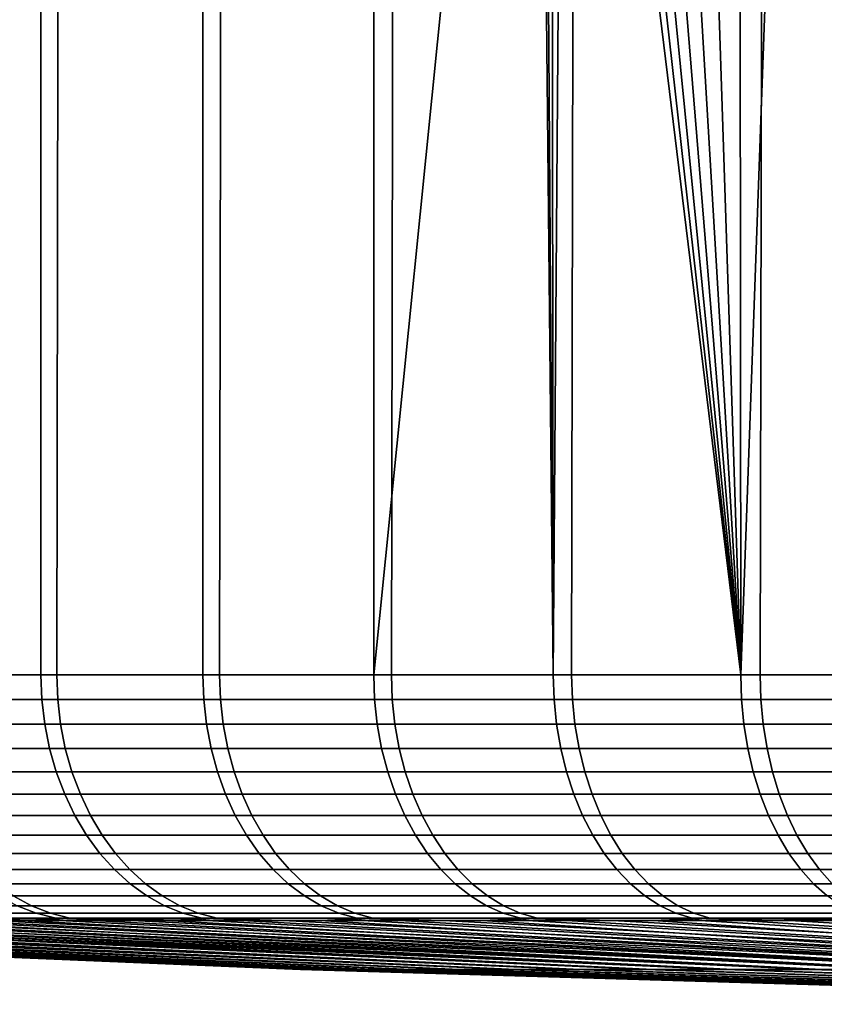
# Model space of a CAD drawing. Header units: metres. Extents: x -240 to 45, y -77 to 27.
# Tile 626 of 656: x 4.06 to 7.33, y -77.34 to -73.33. Entities that reach past the tile are written whole.
import ezdxf

# ---------------------------------------------------------------- set-up
doc = ezdxf.new("R2010")
doc.units = ezdxf.units.M
doc.layers.add('solid_102011X2', color=7, linetype='CONTINUOUS')

msp = doc.modelspace()

# ---------------------------------------------------------------- linework, layer by layer
at = {"layer": 'solid_102011X2'}
for points in [[(4.147105, -75.997673, 114.417511), (4.143287, -62.099998, 114.412941), (3.523107, -62.099998, 113.630745), (3.52729, -75.997673, 113.636299)], [(3.587509, -75.997673, 89.4842), (3.607383, -62.099998, 89.458145), (4.233002, -62.099998, 88.680298), (4.211212, -75.997673, 88.706085)], [(4.80509, -75.997673, 115.166855), (4.801723, -62.099998, 115.163208), (4.143287, -62.099998, 114.412941), (4.147105, -75.997673, 114.417511)], [(4.211212, -75.997673, 88.706085), (4.233002, -62.099998, 88.680298), (4.896652, -62.099998, 87.934631), (4.872926, -75.997673, 87.96003)], [(5.499609, -75.997673, 115.882477), (5.496773, -62.099998, 115.879692), (4.801723, -62.099998, 115.163208), (4.80509, -75.997673, 115.166855)], [(4.872926, -75.997673, 87.96003), (4.896652, -62.099998, 87.934631), (5.596682, -62.099998, 87.223015), (5.571005, -75.997673, 87.247887)], [(5.499609, -75.997673, 115.882477), (6.157825, -69.450073, 116.499207), (5.496773, -62.099998, 115.879692)], [(5.571005, -75.997673, 87.247887), (5.596682, -62.099998, 87.223015), (6.331346, -62.099998, 86.547211), (6.303713, -75.997673, 86.571426)], [(6.303713, -75.997673, 86.571426), (6.331346, -62.099998, 86.547211), (7.098814, -62.099998, 85.908897), (7.06923, -75.997673, 85.932327)], [(7.06923, -75.997673, 85.932327), (7.098814, -62.099998, 85.908897), (7.897175, -62.099998, 85.309685), (7.865651, -75.997673, 85.332184)], [(5.499609, -75.997673, 115.882477), (6.228935, -75.997673, 116.562584), (6.164904, -69.690086, 116.505539), (6.157825, -69.450073, 116.499207)], [(6.228935, -75.997673, 116.562584), (6.186142, -69.928986, 116.524513), (6.164904, -69.690086, 116.505539)], [(6.228935, -75.997673, 116.562584), (6.221443, -70.164856, 116.555931), (6.186142, -69.928986, 116.524513)], [(6.228935, -75.997673, 116.562584), (6.270791, -70.396881, 116.599602), (6.221443, -70.164856, 116.555931)], [(6.228935, -75.997673, 116.562584), (6.991256, -75.997673, 117.20549), (6.334003, -70.623367, 116.655113), (6.270791, -70.396881, 116.599602)], [(6.991256, -75.997673, 117.20549), (6.410845, -70.842812, 116.72197), (6.334003, -70.623367, 116.655113)], [(6.991256, -75.997673, 117.20549), (6.501155, -71.054161, 116.799675), (6.410845, -70.842812, 116.72197)], [(6.991256, -75.997673, 117.20549), (6.604426, -71.255638, 116.887383), (6.501155, -71.054161, 116.799675)], [(6.991256, -75.997673, 117.20549), (6.720337, -71.44619, 116.984413), (6.604426, -71.255638, 116.887383)], [(6.991256, -75.997673, 117.20549), (6.848221, -71.624359, 117.089752), (6.720337, -71.44619, 116.984413)], [(6.991256, -75.997673, 117.20549), (6.987455, -71.788963, 117.202446), (6.848221, -71.624359, 117.089752)], [(6.991256, -75.997673, 117.20549), (7.137371, -71.939034, 117.321495), (6.987455, -71.788963, 117.202446)], [(6.991256, -75.997673, 117.20549), (7.784674, -75.997673, 117.809601), (7.296941, -72.073402, 117.445671), (7.137371, -71.939034, 117.321495)], [(7.784674, -75.997673, 117.809601), (7.465522, -72.191452, 117.574081), (7.296941, -72.073402, 117.445671)], [(3.531297, -76.097733, 113.633278), (4.150958, -76.097733, 114.414299), (4.147105, -75.997673, 114.417511), (3.52729, -75.997673, 113.636299)], [(4.215048, -76.097733, 88.70932), (3.591502, -76.097733, 89.487236), (3.587509, -75.997673, 89.4842), (4.211212, -75.997673, 88.706085)], [(4.150958, -76.097733, 114.414299), (4.808777, -76.097733, 115.163452), (4.80509, -75.997673, 115.166855), (4.147105, -75.997673, 114.417511)], [(4.876596, -76.097733, 87.963455), (4.215048, -76.097733, 88.70932), (4.211212, -75.997673, 88.706085), (4.872926, -75.997673, 87.96003)], [(4.808777, -76.097733, 115.163452), (5.503122, -76.097733, 115.878891), (5.499609, -75.997673, 115.882477), (4.80509, -75.997673, 115.166855)], [(5.5745, -76.097733, 87.251488), (4.876596, -76.097733, 87.963455), (4.872926, -75.997673, 87.96003), (5.571005, -75.997673, 87.247887)], [(5.503122, -76.097733, 115.878891), (6.232265, -76.097733, 116.55883), (6.228935, -75.997673, 116.562584), (5.499609, -75.997673, 115.882477)], [(6.307024, -76.097733, 86.575195), (5.5745, -76.097733, 87.251488), (5.571005, -75.997673, 87.247887), (6.303713, -75.997673, 86.571426)], [(6.232265, -76.097733, 116.55883), (6.994394, -76.097733, 117.201576), (6.991256, -75.997673, 117.20549), (6.228935, -75.997673, 116.562584)], [(7.072349, -76.097733, 85.936256), (6.307024, -76.097733, 86.575195), (6.303713, -75.997673, 86.571426), (7.06923, -75.997673, 85.932327)], [(6.994394, -76.097733, 117.201576), (7.787614, -76.097733, 117.805534), (7.784674, -75.997673, 117.809601), (6.991256, -75.997673, 117.20549)], [(7.86857, -76.097733, 85.336266), (7.072349, -76.097733, 85.936256), (7.06923, -75.997673, 85.932327), (7.865651, -75.997673, 85.332184)], [(4.150958, -76.097733, 114.414299), (3.531297, -76.097733, 113.633278), (3.543507, -76.198174, 113.624077), (4.162694, -76.198174, 114.404495)], [(3.591502, -76.097733, 89.487236), (4.215048, -76.097733, 88.70932), (4.226736, -76.198174, 88.719177), (3.603665, -76.198174, 89.496498)], [(4.808777, -76.097733, 115.163452), (4.150958, -76.097733, 114.414299), (4.162694, -76.198174, 114.404495), (4.820011, -76.198174, 115.153084)], [(4.215048, -76.097733, 88.70932), (4.876596, -76.097733, 87.963455), (4.887777, -76.198174, 87.973885), (4.226736, -76.198174, 88.719177)], [(5.503122, -76.097733, 115.878891), (4.808777, -76.097733, 115.163452), (4.820011, -76.198174, 115.153084), (5.513824, -76.198174, 115.867973)], [(4.876596, -76.097733, 87.963455), (5.5745, -76.097733, 87.251488), (5.585147, -76.198174, 87.262459), (4.887777, -76.198174, 87.973885)], [(6.232265, -76.097733, 116.55883), (5.503122, -76.097733, 115.878891), (5.513824, -76.198174, 115.867973), (6.24241, -76.198174, 116.547386)], [(5.5745, -76.097733, 87.251488), (6.307024, -76.097733, 86.575195), (6.317112, -76.198174, 86.586685), (5.585147, -76.198174, 87.262459)], [(6.994394, -76.097733, 117.201576), (6.232265, -76.097733, 116.55883), (6.24241, -76.198174, 116.547386), (7.003956, -76.198174, 117.189644)], [(6.307024, -76.097733, 86.575195), (7.072349, -76.097733, 85.936256), (7.081851, -76.198174, 85.948235), (6.317112, -76.198174, 86.586685)], [(7.787614, -76.097733, 117.805534), (6.994394, -76.097733, 117.201576), (7.003956, -76.198174, 117.189644), (7.796569, -76.198174, 117.793144)], [(7.072349, -76.097733, 85.936256), (7.86857, -76.097733, 85.336266), (7.877464, -76.198174, 85.348701), (7.081851, -76.198174, 85.948235)], [(4.162694, -76.198174, 114.404495), (3.543507, -76.198174, 113.624077), (3.563794, -76.296555, 113.608795), (4.182193, -76.296555, 114.388222)], [(3.603665, -76.198174, 89.496498), (4.226736, -76.198174, 88.719177), (4.246153, -76.296555, 88.735558), (3.623876, -76.296555, 89.511887)], [(4.820011, -76.198174, 115.153084), (4.162694, -76.198174, 114.404495), (4.182193, -76.296555, 114.388222), (4.838674, -76.296555, 115.135849)], [(4.226736, -76.198174, 88.719177), (4.887777, -76.198174, 87.973885), (4.906355, -76.296555, 87.991203), (4.246153, -76.296555, 88.735558)], [(5.513824, -76.198174, 115.867973), (4.820011, -76.198174, 115.153084), (4.838674, -76.296555, 115.135849), (5.531606, -76.296555, 115.849831)], [(4.887777, -76.198174, 87.973885), (5.585147, -76.198174, 87.262459), (5.602838, -76.296555, 87.280693), (4.906355, -76.296555, 87.991203)], [(6.24241, -76.198174, 116.547386), (5.513824, -76.198174, 115.867973), (5.531606, -76.296555, 115.849831), (6.259265, -76.296555, 116.528389)], [(5.585147, -76.198174, 87.262459), (6.317112, -76.198174, 86.586685), (6.333872, -76.296555, 86.605774), (5.602838, -76.296555, 87.280693)], [(7.003956, -76.198174, 117.189644), (6.24241, -76.198174, 116.547386), (6.259265, -76.296555, 116.528389), (7.019843, -76.296555, 117.169823)], [(6.317112, -76.198174, 86.586685), (7.081851, -76.198174, 85.948235), (7.097639, -76.296555, 85.968132), (6.333872, -76.296555, 86.605774)], [(7.796569, -76.198174, 117.793144), (7.003956, -76.198174, 117.189644), (7.019843, -76.296555, 117.169823), (7.811449, -76.296555, 117.772552)], [(7.081851, -76.198174, 85.948235), (7.877464, -76.198174, 85.348701), (7.892241, -76.296555, 85.369362), (7.097639, -76.296555, 85.968132)], [(4.182193, -76.296555, 114.388222), (3.563794, -76.296555, 113.608795), (3.591948, -76.391838, 113.587578), (4.209254, -76.391838, 114.365623)], [(3.623876, -76.296555, 89.511887), (4.246153, -76.296555, 88.735558), (4.273102, -76.391838, 88.758286), (3.651923, -76.391838, 89.533241)], [(4.838674, -76.296555, 115.135849), (4.182193, -76.296555, 114.388222), (4.209254, -76.391838, 114.365623), (4.864576, -76.391838, 115.111938)], [(4.246153, -76.296555, 88.735558), (4.906355, -76.296555, 87.991203), (4.932137, -76.391838, 88.015251), (4.273102, -76.391838, 88.758286)], [(5.531606, -76.296555, 115.849831), (4.838674, -76.296555, 115.135849), (4.864576, -76.391838, 115.111938), (5.556283, -76.391838, 115.824661)], [(4.906355, -76.296555, 87.991203), (5.602838, -76.296555, 87.280693), (5.62739, -76.391838, 87.305984), (4.932137, -76.391838, 88.015251)], [(6.259265, -76.296555, 116.528389), (5.531606, -76.296555, 115.849831), (5.556283, -76.391838, 115.824661), (6.282657, -76.391838, 116.502014)], [(5.602838, -76.296555, 87.280693), (6.333872, -76.296555, 86.605774), (6.357132, -76.391838, 86.632263), (5.62739, -76.391838, 87.305984)], [(7.019843, -76.296555, 117.169823), (6.259265, -76.296555, 116.528389), (6.282657, -76.391838, 116.502014), (7.041892, -76.391838, 117.142319)], [(6.333872, -76.296555, 86.605774), (7.097639, -76.296555, 85.968132), (7.11955, -76.391838, 85.99575), (6.357132, -76.391838, 86.632263)], [(7.811449, -76.296555, 117.772552), (7.019843, -76.296555, 117.169823), (7.041892, -76.391838, 117.142319), (7.832098, -76.391838, 117.74398)], [(7.097639, -76.296555, 85.968132), (7.892241, -76.296555, 85.369362), (7.912748, -76.391838, 85.398033), (7.11955, -76.391838, 85.99575)], [(4.209254, -76.391838, 114.365623), (3.591948, -76.391838, 113.587578), (3.627679, -76.483063, 113.560654), (4.243598, -76.483063, 114.336952)], [(3.651923, -76.391838, 89.533241), (4.273102, -76.391838, 88.758286), (4.307303, -76.483063, 88.787125), (3.68752, -76.483063, 89.560349)], [(4.864576, -76.391838, 115.111938), (4.209254, -76.391838, 114.365623), (4.243598, -76.483063, 114.336952), (4.897448, -76.483063, 115.081589)], [(4.273102, -76.391838, 88.758286), (4.932137, -76.391838, 88.015251), (4.964858, -76.483063, 88.045761), (4.307303, -76.483063, 88.787125)], [(5.556283, -76.391838, 115.824661), (4.864576, -76.391838, 115.111938), (4.897448, -76.483063, 115.081589), (5.587602, -76.483063, 115.792709)], [(4.932137, -76.391838, 88.015251), (5.62739, -76.391838, 87.305984), (5.658549, -76.483063, 87.338089), (4.964858, -76.483063, 88.045761)], [(6.282657, -76.391838, 116.502014), (5.556283, -76.391838, 115.824661), (5.587602, -76.483063, 115.792709), (6.312345, -76.483063, 116.468544)], [(5.62739, -76.391838, 87.305984), (6.357132, -76.391838, 86.632263), (6.386652, -76.483063, 86.665878), (5.658549, -76.483063, 87.338089)], [(7.041892, -76.391838, 117.142319), (6.282657, -76.391838, 116.502014), (6.312345, -76.483063, 116.468544), (7.069873, -76.483063, 117.107407)], [(6.357132, -76.391838, 86.632263), (7.11955, -76.391838, 85.99575), (7.147358, -76.483063, 86.0308), (6.386652, -76.483063, 86.665878)], [(7.832098, -76.391838, 117.74398), (7.041892, -76.391838, 117.142319), (7.069873, -76.483063, 117.107407), (7.858305, -76.483063, 117.707726)], [(7.11955, -76.391838, 85.99575), (7.912748, -76.391838, 85.398033), (7.938774, -76.483063, 85.434425), (7.147358, -76.483063, 86.0308)], [(4.243598, -76.483063, 114.336952), (3.627679, -76.483063, 113.560654), (3.670618, -76.569275, 113.528297), (4.284871, -76.569275, 114.302498)], [(3.68752, -76.483063, 89.560349), (4.307303, -76.483063, 88.787125), (4.348403, -76.569275, 88.821785), (3.730296, -76.569275, 89.592918)], [(4.897448, -76.483063, 115.081589), (4.243598, -76.483063, 114.336952), (4.284871, -76.569275, 114.302498), (4.936952, -76.569275, 115.04512)], [(4.307303, -76.483063, 88.787125), (4.964858, -76.483063, 88.045761), (5.004179, -76.569275, 88.082428), (4.348403, -76.569275, 88.821785)], [(5.587602, -76.483063, 115.792709), (4.897448, -76.483063, 115.081589), (4.936952, -76.569275, 115.04512), (5.625239, -76.569275, 115.754311)], [(4.964858, -76.483063, 88.045761), (5.658549, -76.483063, 87.338089), (5.695994, -76.569275, 87.376671), (5.004179, -76.569275, 88.082428)], [(6.312345, -76.483063, 116.468544), (5.587602, -76.483063, 115.792709), (5.625239, -76.569275, 115.754311), (6.348021, -76.569275, 116.428314)], [(5.658549, -76.483063, 87.338089), (6.386652, -76.483063, 86.665878), (6.422127, -76.569275, 86.706284), (5.695994, -76.569275, 87.376671)], [(7.069873, -76.483063, 117.107407), (6.312345, -76.483063, 116.468544), (6.348021, -76.569275, 116.428314), (7.1035, -76.569275, 117.06546)], [(6.386652, -76.483063, 86.665878), (7.147358, -76.483063, 86.0308), (7.180775, -76.569275, 86.072922), (6.422127, -76.569275, 86.706284)], [(7.858305, -76.483063, 117.707726), (7.069873, -76.483063, 117.107407), (7.1035, -76.569275, 117.06546), (7.889799, -76.569275, 117.664146)], [(7.147358, -76.483063, 86.0308), (7.938774, -76.483063, 85.434425), (7.97005, -76.569275, 85.478157), (7.180775, -76.569275, 86.072922)], [(4.284871, -76.569275, 114.302498), (3.670618, -76.569275, 113.528297), (3.720321, -76.649582, 113.490845), (4.332646, -76.649582, 114.262611)], [(3.730296, -76.569275, 89.592918), (4.348403, -76.569275, 88.821785), (4.395978, -76.649582, 88.861908), (3.779813, -76.649582, 89.630623)], [(4.936952, -76.569275, 115.04512), (4.284871, -76.569275, 114.302498), (4.332646, -76.649582, 114.262611), (4.982679, -76.649582, 115.002899)], [(4.348403, -76.569275, 88.821785), (5.004179, -76.569275, 88.082428), (5.049695, -76.649582, 88.12487), (4.395978, -76.649582, 88.861908)], [(5.625239, -76.569275, 115.754311), (4.936952, -76.569275, 115.04512), (4.982679, -76.649582, 115.002899), (5.668805, -76.649582, 115.709869)], [(5.004179, -76.569275, 88.082428), (5.695994, -76.569275, 87.376671), (5.739337, -76.649582, 87.421333), (5.049695, -76.649582, 88.12487)], [(6.348021, -76.569275, 116.428314), (5.625239, -76.569275, 115.754311), (5.668805, -76.649582, 115.709869), (6.389317, -76.649582, 116.38176)], [(5.695994, -76.569275, 87.376671), (6.422127, -76.569275, 86.706284), (6.463192, -76.649582, 86.753044), (5.739337, -76.649582, 87.421333)], [(7.1035, -76.569275, 117.06546), (6.348021, -76.569275, 116.428314), (6.389317, -76.649582, 116.38176), (7.142425, -76.649582, 117.016899)], [(6.422127, -76.569275, 86.706284), (7.180775, -76.569275, 86.072922), (7.219457, -76.649582, 86.121674), (6.463192, -76.649582, 86.753044)], [(7.889799, -76.569275, 117.664146), (7.1035, -76.569275, 117.06546), (7.142425, -76.649582, 117.016899), (7.926255, -76.649582, 117.613708)], [(7.180775, -76.569275, 86.072922), (7.97005, -76.569275, 85.478157), (8.006253, -76.649582, 85.528778), (7.219457, -76.649582, 86.121674)], [(4.332646, -76.649582, 114.262611), (3.720321, -76.649582, 113.490845), (3.776276, -76.72316, 113.448677), (4.38643, -76.72316, 114.217712)], [(3.779813, -76.649582, 89.630623), (4.395978, -76.649582, 88.861908), (4.449537, -76.72316, 88.907082), (3.835557, -76.72316, 89.673065)], [(4.982679, -76.649582, 115.002899), (4.332646, -76.649582, 114.262611), (4.38643, -76.72316, 114.217712), (5.034158, -76.72316, 114.955376)], [(4.395978, -76.649582, 88.861908), (5.049695, -76.649582, 88.12487), (5.100936, -76.72316, 88.172653), (4.449537, -76.72316, 88.907082)], [(5.668805, -76.649582, 115.709869), (4.982679, -76.649582, 115.002899), (5.034158, -76.72316, 114.955376), (5.717851, -76.72316, 115.659836)], [(5.049695, -76.649582, 88.12487), (5.739337, -76.649582, 87.421333), (5.788133, -76.72316, 87.471611), (5.100936, -76.72316, 88.172653)], [(6.389317, -76.649582, 116.38176), (5.668805, -76.649582, 115.709869), (5.717851, -76.72316, 115.659836), (6.435808, -76.72316, 116.329338)], [(5.739337, -76.649582, 87.421333), (6.463192, -76.649582, 86.753044), (6.50942, -76.72316, 86.805695), (5.788133, -76.72316, 87.471611)], [(7.142425, -76.649582, 117.016899), (6.389317, -76.649582, 116.38176), (6.435808, -76.72316, 116.329338), (7.186244, -76.72316, 116.962227)], [(6.463192, -76.649582, 86.753044), (7.219457, -76.649582, 86.121674), (7.263004, -76.72316, 86.176559), (6.50942, -76.72316, 86.805695)], [(7.926255, -76.649582, 117.613708), (7.142425, -76.649582, 117.016899), (7.186244, -76.72316, 116.962227), (7.967296, -76.72316, 117.556923)], [(7.219457, -76.649582, 86.121674), (8.006253, -76.649582, 85.528778), (8.04701, -76.72316, 85.58577), (7.263004, -76.72316, 86.176559)], [(4.38643, -76.72316, 114.217712), (3.776276, -76.72316, 113.448677), (3.837905, -76.789253, 113.402237), (4.445667, -76.789253, 114.168259)], [(3.835557, -76.72316, 89.673065), (4.449537, -76.72316, 88.907082), (4.508528, -76.789253, 88.956833), (3.896953, -76.789253, 89.71981)], [(5.034158, -76.72316, 114.955376), (4.38643, -76.72316, 114.217712), (4.445667, -76.789253, 114.168259), (5.090857, -76.789253, 114.90303)], [(4.449537, -76.72316, 88.907082), (5.100936, -76.72316, 88.172653), (5.157373, -76.789253, 88.225281), (4.508528, -76.789253, 88.956833)], [(5.717851, -76.72316, 115.659836), (5.034158, -76.72316, 114.955376), (5.090857, -76.789253, 114.90303), (5.77187, -76.789253, 115.604729)], [(5.100936, -76.72316, 88.172653), (5.788133, -76.72316, 87.471611), (5.841877, -76.789253, 87.526993), (5.157373, -76.789253, 88.225281)], [(6.435808, -76.72316, 116.329338), (5.717851, -76.72316, 115.659836), (5.77187, -76.789253, 115.604729), (6.487013, -76.789253, 116.271606)], [(5.788133, -76.72316, 87.471611), (6.50942, -76.72316, 86.805695), (6.560337, -76.789253, 86.863678), (5.841877, -76.789253, 87.526993)], [(7.186244, -76.72316, 116.962227), (6.435808, -76.72316, 116.329338), (6.487013, -76.789253, 116.271606), (7.234509, -76.789253, 116.902016)], [(6.50942, -76.72316, 86.805695), (7.263004, -76.72316, 86.176559), (7.310966, -76.789253, 86.237015), (6.560337, -76.789253, 86.863678)], [(7.967296, -76.72316, 117.556923), (7.186244, -76.72316, 116.962227), (7.234509, -76.789253, 116.902016), (8.012498, -76.789253, 117.494377)], [(7.263004, -76.72316, 86.176559), (8.04701, -76.72316, 85.58577), (8.0919, -76.789253, 85.648537), (7.310966, -76.789253, 86.237015)], [(4.445667, -76.789253, 114.168259), (3.837905, -76.789253, 113.402237), (3.904572, -76.847176, 113.351997), (4.509747, -76.847176, 114.114754)], [(3.896953, -76.789253, 89.71981), (4.508528, -76.789253, 88.956833), (4.57234, -76.847176, 89.010651), (3.963369, -76.847176, 89.770378)], [(5.090857, -76.789253, 114.90303), (4.445667, -76.789253, 114.168259), (4.509747, -76.847176, 114.114754), (5.15219, -76.847176, 114.846405)], [(4.508528, -76.789253, 88.956833), (5.157373, -76.789253, 88.225281), (5.218423, -76.847176, 88.282211), (4.57234, -76.847176, 89.010651)], [(5.77187, -76.789253, 115.604729), (5.090857, -76.789253, 114.90303), (5.15219, -76.847176, 114.846405), (5.830304, -76.847176, 115.545113)], [(5.157373, -76.789253, 88.225281), (5.841877, -76.789253, 87.526993), (5.900013, -76.847176, 87.586891), (5.218423, -76.847176, 88.282211)], [(6.487013, -76.789253, 116.271606), (5.77187, -76.789253, 115.604729), (5.830304, -76.847176, 115.545113), (6.542404, -76.847176, 116.20916)], [(5.841877, -76.789253, 87.526993), (6.560337, -76.789253, 86.863678), (6.615415, -76.847176, 86.926407), (5.900013, -76.847176, 87.586891)], [(7.234509, -76.789253, 116.902016), (6.487013, -76.789253, 116.271606), (6.542404, -76.847176, 116.20916), (7.286717, -76.847176, 116.836884)], [(6.560337, -76.789253, 86.863678), (7.310966, -76.789253, 86.237015), (7.36285, -76.847176, 86.302406), (6.615415, -76.847176, 86.926407)], [(8.012498, -76.789253, 117.494377), (7.234509, -76.789253, 116.902016), (7.286717, -76.847176, 116.836884), (8.061396, -76.847176, 117.42672)], [(7.310966, -76.789253, 86.237015), (8.0919, -76.789253, 85.648537), (8.14046, -76.847176, 85.716431), (7.36285, -76.847176, 86.302406)], [(4.509747, -76.847176, 114.114754), (3.904572, -76.847176, 113.351997), (3.975588, -76.896324, 113.298485), (4.578008, -76.896324, 114.05777)], [(3.963369, -76.847176, 89.770378), (4.57234, -76.847176, 89.010651), (4.640316, -76.896324, 89.067978), (4.034117, -76.896324, 89.824249)], [(5.15219, -76.847176, 114.846405), (4.509747, -76.847176, 114.114754), (4.578008, -76.896324, 114.05777), (5.217525, -76.896324, 114.786079)], [(4.57234, -76.847176, 89.010651), (5.218423, -76.847176, 88.282211), (5.283457, -76.896324, 88.342857), (4.640316, -76.896324, 89.067978)], [(5.830304, -76.847176, 115.545113), (5.15219, -76.847176, 114.846405), (5.217525, -76.896324, 114.786079), (5.892551, -76.896324, 115.481613)], [(5.218423, -76.847176, 88.282211), (5.900013, -76.847176, 87.586891), (5.961943, -76.896324, 87.650703), (5.283457, -76.896324, 88.342857)], [(6.542404, -76.847176, 116.20916), (5.830304, -76.847176, 115.545113), (5.892551, -76.896324, 115.481613), (6.601408, -76.896324, 116.142632)], [(5.900013, -76.847176, 87.586891), (6.615415, -76.847176, 86.926407), (6.674088, -76.896324, 86.993225), (5.961943, -76.896324, 87.650703)], [(7.286717, -76.847176, 116.836884), (6.542404, -76.847176, 116.20916), (6.601408, -76.896324, 116.142632), (7.342332, -76.896324, 116.767494)], [(6.615415, -76.847176, 86.926407), (7.36285, -76.847176, 86.302406), (7.418118, -76.896324, 86.372063), (6.674088, -76.896324, 86.993225)], [(8.061396, -76.847176, 117.42672), (7.286717, -76.847176, 116.836884), (7.342332, -76.896324, 116.767494), (8.113482, -76.896324, 117.354652)], [(3.46637, -76.896324, 90.609795), (4.034117, -76.896324, 89.824249), (4.108469, -76.936195, 89.880859), (3.543451, -76.936195, 90.662628)], [(4.578008, -76.896324, 114.05777), (3.975588, -76.896324, 113.298485), (4.050221, -76.936195, 113.242241), (4.649745, -76.936195, 113.997879)], [(4.034117, -76.896324, 89.824249), (4.640316, -76.896324, 89.067978), (4.711753, -76.936195, 89.12822), (4.108469, -76.936195, 89.880859)], [(5.217525, -76.896324, 114.786079), (4.578008, -76.896324, 114.05777), (4.649745, -76.936195, 113.997879), (5.286188, -76.936195, 114.722694)], [(4.640316, -76.896324, 89.067978), (5.283457, -76.896324, 88.342857), (5.351802, -76.936195, 88.406593), (4.711753, -76.936195, 89.12822)], [(5.892551, -76.896324, 115.481613), (5.217525, -76.896324, 114.786079), (5.286188, -76.936195, 114.722694), (5.957969, -76.936195, 115.414879)], [(5.283457, -76.896324, 88.342857), (5.961943, -76.896324, 87.650703), (6.027027, -76.936195, 87.717766), (5.351802, -76.936195, 88.406593)], [(6.601408, -76.896324, 116.142632), (5.892551, -76.896324, 115.481613), (5.957969, -76.936195, 115.414879), (6.663417, -76.936195, 116.072723)], [(5.961943, -76.896324, 87.650703), (6.674088, -76.896324, 86.993225), (6.735747, -76.936195, 87.063446), (6.027027, -76.936195, 87.717766)], [(7.342332, -76.896324, 116.767494), (6.601408, -76.896324, 116.142632), (6.663417, -76.936195, 116.072723), (7.40078, -76.936195, 116.69458)], [(6.674088, -76.896324, 86.993225), (7.418118, -76.896324, 86.372063), (7.476202, -76.936195, 86.445274), (6.735747, -76.936195, 87.063446)], [(4.050221, -76.936195, 113.242241), (3.489109, -76.936195, 112.457664), (3.569402, -76.966385, 112.403214), (4.1277, -76.966385, 113.183861)], [(3.543451, -76.936195, 90.662628), (4.108469, -76.936195, 89.880859), (4.185656, -76.966385, 89.939629), (3.623471, -76.966385, 90.717484)], [(4.649745, -76.936195, 113.997879), (4.050221, -76.936195, 113.242241), (4.1277, -76.966385, 113.183861), (4.724217, -76.966385, 113.935707)], [(4.108469, -76.936195, 89.880859), (4.711753, -76.936195, 89.12822), (4.785914, -76.966385, 89.190765), (4.185656, -76.966385, 89.939629)], [(5.286188, -76.936195, 114.722694), (4.649745, -76.936195, 113.997879), (4.724217, -76.966385, 113.935707), (5.357469, -76.966385, 114.656883)], [(4.711753, -76.936195, 89.12822), (5.351802, -76.936195, 88.406593), (5.422754, -76.966385, 88.472755), (4.785914, -76.966385, 89.190765)], [(5.957969, -76.936195, 115.414879), (5.286188, -76.936195, 114.722694), (5.357469, -76.966385, 114.656883), (6.025881, -76.966385, 115.345596)], [(5.351802, -76.936195, 88.406593), (6.027027, -76.936195, 87.717766), (6.094593, -76.966385, 87.787384), (5.422754, -76.966385, 88.472755)], [(6.663417, -76.936195, 116.072723), (5.957969, -76.936195, 115.414879), (6.025881, -76.966385, 115.345596), (6.727792, -76.966385, 116.000145)], [(6.027027, -76.936195, 87.717766), (6.735747, -76.936195, 87.063446), (6.799758, -76.966385, 87.136345), (6.094593, -76.966385, 87.787384)], [(7.40078, -76.936195, 116.69458), (6.663417, -76.936195, 116.072723), (6.727792, -76.966385, 116.000145), (7.461456, -76.966385, 116.618881)], [(6.735747, -76.936195, 87.063446), (7.476202, -76.936195, 86.445274), (7.5365, -76.966385, 86.521271), (6.799758, -76.966385, 87.136345)], [(0.351431, -76.986565, 101.552254), (0.455668, -76.996544, 101.246132), (5.202445, -77.194702, 101.564354), (0.452816, -76.996544, 101.728683)], [(0.372855, -76.986565, 102.50679), (0.462188, -76.996544, 102.211159), (5.218441, -77.194702, 102.277069), (0.48378, -76.996544, 102.693245)], [(0.377614, -76.986565, 100.597839), (0.498035, -76.996544, 100.282005), (5.221994, -77.194702, 100.851723), (0.470745, -76.996544, 100.763794)], [(0.441831, -76.986565, 103.459076), (0.517578, -76.996544, 103.174629), (5.269943, -77.194702, 102.988106), (0.56356, -76.996544, 103.654999)], [(0.451338, -76.986565, 99.645912), (0.589179, -76.996544, 99.321259), (5.277042, -77.194702, 100.140953), (0.537522, -76.996544, 99.801056)], [(0.462188, -76.996544, 102.211159), (0.452816, -76.996544, 101.728683), (5.202445, -77.194702, 101.564354), (5.218441, -77.194702, 102.277069)], [(0.455668, -76.996544, 101.246132), (0.470745, -76.996544, 100.763794), (5.221994, -77.194702, 100.851723), (5.202445, -77.194702, 101.564354)], [(0.517578, -76.996544, 103.174629), (0.48378, -76.996544, 102.693245), (5.218441, -77.194702, 102.277069), (5.269943, -77.194702, 102.988106)], [(0.498035, -76.996544, 100.282005), (0.537522, -76.996544, 99.801056), (5.277042, -77.194702, 100.140953), (5.221994, -77.194702, 100.851723)], [(0.558189, -76.986565, 104.406738), (0.621696, -76.996544, 104.134048), (5.356823, -77.194702, 103.695686), (0.691948, -76.996544, 104.611473)], [(0.621696, -76.996544, 104.134048), (0.56356, -76.996544, 103.654999), (5.269943, -77.194702, 102.988106), (5.356823, -77.194702, 103.695686)], [(0.572421, -76.986565, 98.698845), (0.728867, -76.996544, 98.366371), (5.36745, -77.194702, 99.433807), (0.652975, -76.996544, 98.842934)], [(0.589179, -76.996544, 99.321259), (0.652975, -76.996544, 98.842934), (5.36745, -77.194702, 99.433807), (5.277042, -77.194702, 100.140953)], [(0.774273, -76.996544, 105.086967), (0.691948, -76.996544, 104.611473), (5.356823, -77.194702, 103.695686), (5.478866, -77.194702, 104.398064)], [(0.721639, -76.986565, 105.34742), (0.774273, -76.996544, 105.086967), (5.478866, -77.194702, 104.398064), (0.868617, -76.996544, 105.560226)], [(0.728867, -76.996544, 98.366371), (0.816808, -76.996544, 97.891884), (5.492993, -77.194702, 98.732056), (5.36745, -77.194702, 99.433807)], [(0.816808, -76.996544, 97.891884), (0.916741, -76.996544, 97.419777), (5.492993, -77.194702, 98.732056)], [(0.97492, -76.996544, 106.030937), (0.868617, -76.996544, 105.560226), (5.478866, -77.194702, 104.398064), (5.635767, -77.194702, 105.093483)], [(0.916741, -76.996544, 97.419777), (1.028601, -76.996544, 96.950356), (5.65336, -77.194702, 98.03743), (5.492993, -77.194702, 98.732056)], [(0.931776, -76.986565, 106.278786), (0.97492, -76.996544, 106.030937), (5.635767, -77.194702, 105.093483), (1.093112, -76.996544, 106.498802)], [(1.028601, -76.996544, 96.950356), (1.152317, -76.996544, 96.483917), (5.65336, -77.194702, 98.03743)], [(1.22312, -76.996544, 106.963531), (1.093112, -76.996544, 106.498802), (5.635767, -77.194702, 105.093483), (5.827137, -77.194702, 105.780212)], [(1.152317, -76.996544, 96.483917), (1.28781, -76.996544, 96.02076), (5.848152, -77.194702, 97.351654), (5.65336, -77.194702, 98.03743)], [(1.188076, -76.986565, 107.198517), (1.22312, -76.996544, 106.963531), (5.827137, -77.194702, 105.780212), (1.364858, -76.996544, 107.424812)], [(1.28781, -76.996544, 96.02076), (1.434992, -76.996544, 95.561188), (5.848152, -77.194702, 97.351654)], [(1.518236, -76.996544, 107.882355), (1.364858, -76.996544, 107.424812), (5.827137, -77.194702, 105.780212), (6.0525, -77.194702, 106.456551)], [(1.434992, -76.996544, 95.561188), (1.593769, -76.996544, 95.105492), (6.076885, -77.194702, 96.676453), (5.848152, -77.194702, 97.351654)], [(1.489902, -76.986565, 108.104332), (1.518236, -76.996544, 107.882355), (6.0525, -77.194702, 106.456551), (1.683156, -76.996544, 108.335861)], [(1.593769, -76.996544, 95.105492), (1.764039, -76.996544, 94.653961), (6.076885, -77.194702, 96.676453)], [(1.859511, -76.996544, 108.785049), (1.683156, -76.996544, 108.335861), (6.0525, -77.194702, 106.456551), (6.311296, -77.194702, 107.120819)], [(1.764039, -76.996544, 94.653961), (1.945693, -76.996544, 94.206886), (6.33899, -77.194702, 96.013481), (6.076885, -77.194702, 96.676453)], [(1.836504, -76.986565, 108.993973), (1.859511, -76.996544, 108.785049), (6.311296, -77.194702, 107.120819), (2.047189, -76.996544, 109.22963)], [(1.945693, -76.996544, 94.206886), (2.138614, -76.996544, 93.764565), (6.33899, -77.194702, 96.013481)], [(2.24607, -76.996544, 109.669304), (2.047189, -76.996544, 109.22963), (6.311296, -77.194702, 107.120819), (6.60288, -77.194702, 107.771362)], [(2.138614, -76.996544, 93.764565), (2.342679, -76.996544, 93.327271), (6.633815, -77.194702, 95.364403), (6.33899, -77.194702, 96.013481)], [(2.24607, -76.996544, 109.669304), (6.60288, -77.194702, 107.771362), (6.926529, -77.194702, 108.406555), (2.456024, -76.996544, 110.103806)], [(2.342679, -76.996544, 93.327271), (2.557755, -76.996544, 92.895279), (6.633815, -77.194702, 95.364403)], [(2.676919, -76.996544, 110.532845), (2.456024, -76.996544, 110.103806), (6.926529, -77.194702, 108.406555)], [(2.557755, -76.996544, 92.895279), (2.783707, -76.996544, 92.46888), (6.960628, -77.194702, 94.730827), (6.633815, -77.194702, 95.364403)], [(2.676919, -76.996544, 110.532845), (6.926529, -77.194702, 108.406555), (7.281438, -77.194702, 109.024834), (2.908611, -76.996544, 110.956154)], [(2.783707, -76.996544, 92.46888), (3.020387, -76.996544, 92.04834), (6.960628, -77.194702, 94.730827)], [(3.150952, -76.996544, 111.373459), (2.908611, -76.996544, 110.956154), (7.281438, -77.194702, 109.024834)], [(3.020387, -76.996544, 92.04834), (3.267646, -76.996544, 91.633934), (7.318614, -77.194702, 94.114334), (6.960628, -77.194702, 94.730827)], [(3.150952, -76.996544, 111.373459), (7.281438, -77.194702, 109.024834), (7.666724, -77.194702, 109.624649), (3.403787, -76.996544, 111.784485)], [(3.267646, -76.996544, 91.633934), (3.525322, -76.996544, 91.225922), (7.318614, -77.194702, 94.114334)], [(3.666953, -76.996544, 112.18898), (3.403787, -76.996544, 111.784485), (7.666724, -77.194702, 109.624649)], [(3.793253, -76.996544, 90.82457), (7.706887, -77.194702, 93.516449), (7.318614, -77.194702, 94.114334), (3.525322, -76.996544, 91.225922)], [(4.1277, -76.966385, 113.183861), (3.569402, -76.966385, 112.403214), (3.651815, -76.986565, 112.347328), (4.207225, -76.986565, 113.123932)], [(3.623471, -76.966385, 90.717484), (4.185656, -76.966385, 89.939629), (4.264881, -76.986565, 89.999954), (3.705605, -76.986565, 90.773781)], [(3.651815, -76.986565, 112.347328), (3.940282, -76.996544, 112.58667), (4.223598, -76.996544, 112.977318)], [(4.207225, -76.986565, 113.123932), (3.651815, -76.986565, 112.347328), (4.223598, -76.996544, 112.977318)], [(3.666953, -76.996544, 112.18898), (7.666724, -77.194702, 109.624649), (8.081429, -77.194702, 110.204514), (3.940282, -76.996544, 112.58667)], [(3.705605, -76.986565, 90.773781), (4.264881, -76.986565, 89.999954), (4.071264, -76.996544, 90.430138), (3.793253, -76.996544, 90.82457)], [(3.793253, -76.996544, 90.82457), (4.071264, -76.996544, 90.430138), (7.706887, -77.194702, 93.516449)], [(4.223598, -76.996544, 112.977318), (3.940282, -76.996544, 112.58667), (8.081429, -77.194702, 110.204514)], [(4.264881, -76.986565, 89.999954), (4.359179, -76.996544, 90.04287), (4.071264, -76.996544, 90.430138)], [(4.359179, -76.996544, 90.04287), (8.124478, -77.194702, 92.93866), (7.706887, -77.194702, 93.516449), (4.071264, -76.996544, 90.430138)], [(4.724217, -76.966385, 113.935707), (4.1277, -76.966385, 113.183861), (4.207225, -76.986565, 113.123932), (4.800656, -76.986565, 113.871887)], [(4.185656, -76.966385, 89.939629), (4.785914, -76.966385, 89.190765), (4.862034, -76.986565, 89.254967), (4.264881, -76.986565, 89.999954)], [(4.207225, -76.986565, 113.123932), (4.223598, -76.996544, 112.977318), (4.516719, -76.996544, 113.360657)], [(4.207225, -76.986565, 113.123932), (4.516719, -76.996544, 113.360657), (4.819457, -76.996544, 113.73645)], [(4.800656, -76.986565, 113.871887), (4.207225, -76.986565, 113.123932), (4.819457, -76.996544, 113.73645)], [(4.223598, -76.996544, 112.977318), (8.081429, -77.194702, 110.204514), (8.524523, -77.194702, 110.762985), (4.516719, -76.996544, 113.360657)], [(4.264881, -76.986565, 89.999954), (4.862034, -76.986565, 89.254967), (4.656811, -76.996544, 89.663017), (4.359179, -76.996544, 90.04287)], [(4.359179, -76.996544, 90.04287), (4.656811, -76.996544, 89.663017), (8.124478, -77.194702, 92.93866)], [(4.819457, -76.996544, 113.73645), (4.516719, -76.996544, 113.360657), (8.524523, -77.194702, 110.762985)], [(4.862034, -76.986565, 89.254967), (4.963971, -76.996544, 89.290833), (4.656811, -76.996544, 89.663017)], [(4.963971, -76.996544, 89.290833), (8.570352, -77.194702, 92.382401), (8.124478, -77.194702, 92.93866), (4.656811, -76.996544, 89.663017)], [(5.357469, -76.966385, 114.656883), (4.724217, -76.966385, 113.935707), (4.800656, -76.986565, 113.871887), (5.430632, -76.986565, 114.589333)], [(4.785914, -76.966385, 89.190765), (5.422754, -76.966385, 88.472755), (5.49558, -76.986565, 88.540665), (4.862034, -76.986565, 89.254967)], [(4.800656, -76.986565, 113.871887), (4.819457, -76.996544, 113.73645), (5.131617, -76.996544, 114.104454)], [(5.430632, -76.986565, 114.589333), (4.800656, -76.986565, 113.871887), (5.131617, -76.996544, 114.104454), (5.453, -76.996544, 114.464432)], [(4.819457, -76.996544, 113.73645), (8.524523, -77.194702, 110.762985), (8.994903, -77.194702, 111.298676), (5.131617, -76.996544, 114.104454)], [(4.862034, -76.986565, 89.254967), (5.49558, -76.986565, 88.540665), (5.280461, -76.996544, 88.926544), (4.963971, -76.996544, 89.290833)], [(4.963971, -76.996544, 89.290833), (5.280461, -76.996544, 88.926544), (8.570352, -77.194702, 92.382401)], [(5.453, -76.996544, 114.464432), (5.131617, -76.996544, 114.104454), (8.994903, -77.194702, 111.298676)], [(5.49558, -76.986565, 88.540665), (5.606077, -76.996544, 88.570389), (5.280461, -76.996544, 88.926544)], [(5.606077, -76.996544, 88.570389), (9.043397, -77.194702, 91.84906), (8.570352, -77.194702, 92.382401), (5.280461, -76.996544, 88.926544)], [(6.025881, -76.966385, 115.345596), (5.357469, -76.966385, 114.656883), (5.430632, -76.986565, 114.589333), (6.095586, -76.986565, 115.27449)], [(5.422754, -76.966385, 88.472755), (6.094593, -76.966385, 87.787384), (6.163942, -76.986565, 87.858841), (5.49558, -76.986565, 88.540665)], [(5.430632, -76.986565, 114.589333), (5.453, -76.996544, 114.464432), (5.783399, -76.996544, 114.816154)], [(6.095586, -76.986565, 115.27449), (5.430632, -76.986565, 114.589333), (5.783399, -76.996544, 114.816154), (6.122602, -76.996544, 115.159386)], [(5.453, -76.996544, 114.464432), (8.994903, -77.194702, 111.298676), (9.491401, -77.194702, 111.810257), (5.783399, -76.996544, 114.816154)], [(5.49558, -76.986565, 88.540665), (6.163942, -76.986565, 87.858841), (5.940611, -76.996544, 88.222603), (5.606077, -76.996544, 88.570389)], [(5.606077, -76.996544, 88.570389), (5.940611, -76.996544, 88.222603), (9.043397, -77.194702, 91.84906)], [(6.122602, -76.996544, 115.159386), (5.783399, -76.996544, 114.816154), (9.491401, -77.194702, 111.810257)], [(6.163942, -76.986565, 87.858841), (6.283849, -76.996544, 87.8834), (5.940611, -76.996544, 88.222603)], [(6.283849, -76.996544, 87.8834), (9.54244, -77.194702, 91.339966), (9.043397, -77.194702, 91.84906), (5.940611, -76.996544, 88.222603)], [(6.727792, -76.966385, 116.000145), (6.025881, -76.966385, 115.345596), (6.095586, -76.986565, 115.27449), (6.793866, -76.986565, 115.925644)], [(6.094593, -76.966385, 87.787384), (6.799758, -76.966385, 87.136345), (6.86546, -76.986565, 87.211174), (6.163942, -76.986565, 87.858841)], [(6.095586, -76.986565, 115.27449), (6.122602, -76.996544, 115.159386), (6.470391, -76.996544, 115.493919)], [(6.793866, -76.986565, 115.925644), (6.095586, -76.986565, 115.27449), (6.470391, -76.996544, 115.493919), (6.826544, -76.996544, 115.819542)], [(6.122602, -76.996544, 115.159386), (9.491401, -77.194702, 111.810257), (10.012781, -77.194702, 112.296448), (6.470391, -76.996544, 115.493919)], [(6.163942, -76.986565, 87.858841), (6.86546, -76.986565, 87.211174), (6.635569, -76.996544, 87.553001), (6.283849, -76.996544, 87.8834)], [(6.283849, -76.996544, 87.8834), (6.635569, -76.996544, 87.553001), (9.54244, -77.194702, 91.339966)], [(6.826544, -76.996544, 115.819542), (6.470391, -76.996544, 115.493919), (10.012781, -77.194702, 112.296448)], [(6.86546, -76.986565, 87.211174), (6.995546, -76.996544, 87.231621), (6.635569, -76.996544, 87.553001)], [(6.995546, -76.996544, 87.231621), (10.066238, -77.194702, 90.856377), (9.54244, -77.194702, 91.339966), (6.635569, -76.996544, 87.553001)], [(7.461456, -76.966385, 116.618881), (6.727792, -76.966385, 116.000145), (6.793866, -76.986565, 115.925644), (7.523735, -76.986565, 116.541183)], [(6.793866, -76.986565, 115.925644), (6.826544, -76.996544, 115.819542), (7.19083, -76.996544, 116.136032)], [(7.523735, -76.986565, 116.541183), (6.793866, -76.986565, 115.925644), (7.19083, -76.996544, 116.136032), (7.563018, -76.996544, 116.443192)], [(6.799758, -76.966385, 87.136345), (7.5365, -76.966385, 86.521271), (7.59839, -76.986565, 86.599281), (6.86546, -76.986565, 87.211174)], [(6.826544, -76.996544, 115.819542), (10.012781, -77.194702, 112.296448), (10.557749, -77.194702, 112.75605), (7.19083, -76.996544, 116.136032)], [(6.86546, -76.986565, 87.211174), (7.59839, -76.986565, 86.599281), (6.995546, -76.996544, 87.231621)], [(7.59839, -76.986565, 86.599281), (7.363549, -76.996544, 86.919456), (6.995546, -76.996544, 87.231621)], [(6.995546, -76.996544, 87.231621), (7.363549, -76.996544, 86.919456), (10.066238, -77.194702, 90.856377)], [(7.563018, -76.996544, 116.443192), (7.19083, -76.996544, 116.136032), (10.557749, -77.194702, 112.75605)], [(9.968756, -77.336739, 101.576233), (9.979419, -77.336739, 102.051361), (5.218441, -77.194702, 102.277069), (5.202445, -77.194702, 101.564354)], [(9.981789, -77.336739, 101.101173), (9.968756, -77.336739, 101.576233), (5.202445, -77.194702, 101.564354), (5.221994, -77.194702, 100.851723)], [(9.979419, -77.336739, 102.051361), (10.013752, -77.336739, 102.52536), (5.269943, -77.194702, 102.988106), (5.218441, -77.194702, 102.277069)], [(10.018485, -77.336739, 100.62735), (9.981789, -77.336739, 101.101173), (5.221994, -77.194702, 100.851723), (5.277042, -77.194702, 100.140953)], [(10.013752, -77.336739, 102.52536), (10.07167, -77.336739, 102.997063), (5.356823, -77.194702, 103.695686), (5.269943, -77.194702, 102.988106)], [(10.078753, -77.336739, 100.155945), (10.018485, -77.336739, 100.62735), (5.277042, -77.194702, 100.140953), (5.36745, -77.194702, 99.433807)], [(10.07167, -77.336739, 102.997063), (10.153028, -77.336739, 103.465286), (5.478866, -77.194702, 104.398064), (5.356823, -77.194702, 103.695686)], [(10.162445, -77.336739, 99.688126), (10.078753, -77.336739, 100.155945), (5.36745, -77.194702, 99.433807), (5.492993, -77.194702, 98.732056)], [(10.153028, -77.336739, 103.465286), (10.257624, -77.336739, 103.928879), (5.635767, -77.194702, 105.093483), (5.478866, -77.194702, 104.398064)], [(10.269352, -77.336739, 99.225067), (10.162445, -77.336739, 99.688126), (5.492993, -77.194702, 98.732056), (5.65336, -77.194702, 98.03743)], [(10.257624, -77.336739, 103.928879), (10.385198, -77.336739, 104.386673), (5.827137, -77.194702, 105.780212), (5.635767, -77.194702, 105.093483)], [(10.399207, -77.336739, 98.767906), (10.269352, -77.336739, 99.225067), (5.65336, -77.194702, 98.03743), (5.848152, -77.194702, 97.351654)], [(10.385198, -77.336739, 104.386673), (10.535432, -77.336739, 104.837547), (6.0525, -77.194702, 106.456551), (5.827137, -77.194702, 105.780212)], [(10.551688, -77.336739, 98.317795), (10.399207, -77.336739, 98.767906), (5.848152, -77.194702, 97.351654), (6.076885, -77.194702, 96.676453)], [(10.535432, -77.336739, 104.837547), (10.707954, -77.336739, 105.280365), (6.311296, -77.194702, 107.120819), (6.0525, -77.194702, 106.456551)], [(10.726416, -77.336739, 97.875832), (10.551688, -77.336739, 98.317795), (6.076885, -77.194702, 96.676453), (6.33899, -77.194702, 96.013481)], [(10.707954, -77.336739, 105.280365), (10.902334, -77.336739, 105.714043), (6.60288, -77.194702, 107.771362), (6.311296, -77.194702, 107.120819)], [(10.922956, -77.336739, 97.443138), (10.726416, -77.336739, 97.875832), (6.33899, -77.194702, 96.013481), (6.633815, -77.194702, 95.364403)], [(10.902334, -77.336739, 105.714043), (11.11809, -77.336739, 106.137482), (6.926529, -77.194702, 108.406555), (6.60288, -77.194702, 107.771362)], [(11.140821, -77.336739, 97.020775), (10.922956, -77.336739, 97.443138), (6.633815, -77.194702, 95.364403), (6.960628, -77.194702, 94.730827)], [(11.11809, -77.336739, 106.137482), (11.354685, -77.336739, 106.549652), (7.281438, -77.194702, 109.024834), (6.926529, -77.194702, 108.406555)], [(11.379468, -77.336739, 96.609795), (11.140821, -77.336739, 97.020775), (6.960628, -77.194702, 94.730827), (7.318614, -77.194702, 94.114334)], [(11.354685, -77.336739, 106.549652), (11.611529, -77.336739, 106.949509), (7.666724, -77.194702, 109.624649), (7.281438, -77.194702, 109.024834)], [(11.638304, -77.336739, 96.211227), (11.379468, -77.336739, 96.609795), (7.318614, -77.194702, 94.114334), (7.706887, -77.194702, 93.516449)]]:
    msp.add_3dface(points, dxfattribs=at)

doc.saveas('drawing.dxf')
